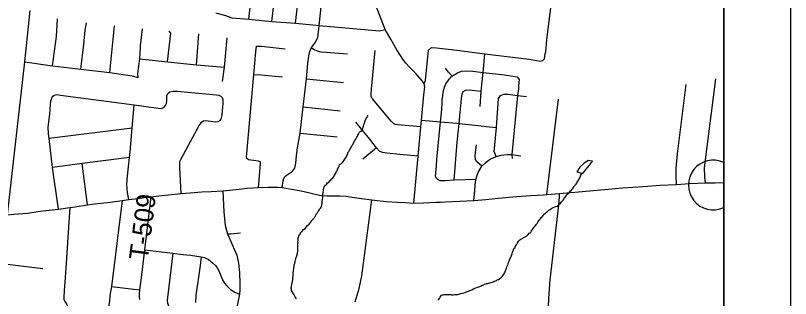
# Model space of a CAD drawing. Extents: x 0 to 34, y 0 to 22.
# Drawn here: x 7.839 to 9, y 19.132 to 19.556 of the extents above; entities that cross this region are included whole.
import ezdxf

# ---------------------------------------------------------------- set-up
doc = ezdxf.new("R2010")
doc.units = 0
for name, color, linetype in [('GM_X_Corporation', 7, 'Continuous'), ('GM_X_County_Road', 7, 'Continuous'), ('GM_X_Interstate_Shield', 7, 'Continuous'), ('GM_X_Minor_Lake', 7, 'Continuous'), ('GM_X_Minor_River', 7, 'Continuous'), ('GM_X_State_Route', 7, 'Continuous'), ('GM_X_Township_Road', 7, 'Continuous'), ('GM_X_Township_Road_Text', 7, 'Continuous'), ('GM_X_Unincorporated_Location', 7, 'Continuous'), ('SH_Cut_Line', 7, 'Continuous'), ('SH_Data', 7, 'Continuous')]:
    doc.layers.add(name, color=color, linetype=linetype)

msp = doc.modelspace()

# ---------------------------------------------------------------- linework, layer by layer
at = {"layer": 'GM_X_Corporation'}
msp.add_lwpolyline([(7.9251, 17.7431), (7.9387, 17.7522), (7.9522, 17.7555), (8.0302, 17.7465), (8.0573, 17.7488), (8.0912, 17.7555), (8.1115, 17.7488), (8.1318, 17.7363), (8.1523, 17.7617), (8.2371, 17.8671), (8.2472, 17.8785), (8.3122, 17.9597), (8.3696, 18.0308), (8.763, 18.5134), (8.8376, 18.6048), (8.8437, 18.6122), (8.9, 18.6766), (8.9, 19.9022)], dxfattribs=at)
at = {"layer": 'GM_X_County_Road'}
for points in [[(8.4359, 19.2748), (8.442, 19.3451), (8.446, 19.3889), (8.4471, 19.3989), (8.4507, 19.4371), (8.4521, 19.4487), (8.4512, 19.4538), (8.4482, 19.4581), (8.4386, 19.4689), (8.4294, 19.4786), (8.4238, 19.4846), (8.4192, 19.4907), (8.4146, 19.4977), (8.4101, 19.5046), (8.4018, 19.5195), (8.3927, 19.5349), (8.378, 19.5723)], [(7.8267, 19.2572), (7.8327, 19.3099), (7.8526, 19.4863), (7.8609, 19.5634)]]:
    msp.add_lwpolyline(points, dxfattribs=at)
at = {"layer": 'GM_X_Interstate_Shield'}
msp.add_line((8.9, 19.2681), (8.9, 19.3355), dxfattribs=at)
msp.add_arc((8.8842, 19.3018), 0.0372, 64.8961, 295.1039, dxfattribs=at)
at = {"layer": 'GM_X_Minor_Lake'}
for points in [[(8.6874, 19.3196), (8.689, 19.3193), (8.6933, 19.3252), (8.6989, 19.3316), (8.7034, 19.3378), (8.6968, 19.3385), (8.6905, 19.334), (8.6845, 19.3288)], [(8.6845, 19.3288), (8.6801, 19.3218), (8.6874, 19.3196)]]:
    msp.add_lwpolyline(points, dxfattribs=at)
at = {"layer": 'GM_X_Minor_River'}
for points in [[(8.3332, 19.3419), (8.3342, 19.3436), (8.3354, 19.3459), (8.3366, 19.3485), (8.337, 19.3508), (8.3382, 19.3519), (8.3394, 19.3539), (8.3405, 19.3556), (8.3414, 19.3577), (8.3422, 19.359), (8.3435, 19.3614), (8.3447, 19.3631), (8.3453, 19.3644), (8.3459, 19.3659), (8.3471, 19.3678), (8.3477, 19.3691), (8.3487, 19.3704), (8.3491, 19.3717), (8.3501, 19.3734), (8.3513, 19.375), (8.3519, 19.3765), (8.3529, 19.378), (8.3535, 19.3792), (8.3543, 19.3808), (8.3553, 19.382), (8.3576, 19.3834), (8.3586, 19.3853), (8.3594, 19.387), (8.3598, 19.3887), (8.3604, 19.3898), (8.3606, 19.3919), (8.3614, 19.3934), (8.3615, 19.3947), (8.3629, 19.3981), (8.3639, 19.4005), (8.3643, 19.4016), (8.3655, 19.4033), (8.3661, 19.4048), (8.3671, 19.4063)], [(8.2521, 19.1478), (8.2523, 19.1489), (8.2524, 19.1501), (8.253, 19.1523), (8.2532, 19.155), (8.2537, 19.1565), (8.2542, 19.1612), (8.2546, 19.1633), (8.2548, 19.1655), (8.2551, 19.1701), (8.2554, 19.1725), (8.2556, 19.1737), (8.2559, 19.1765), (8.2561, 19.1776), (8.2564, 19.1803), (8.2566, 19.1818), (8.2568, 19.1829), (8.2572, 19.1843), (8.2577, 19.1865), (8.2581, 19.1876), (8.2585, 19.1895), (8.2587, 19.1907), (8.2591, 19.192), (8.2593, 19.1933), (8.2602, 19.1956), (8.2612, 19.1993), (8.2616, 19.201), (8.2617, 19.2022), (8.2619, 19.204), (8.2618, 19.2069), (8.2619, 19.2126), (8.2621, 19.2139), (8.2622, 19.2154), (8.262, 19.2175), (8.2623, 19.2186), (8.2625, 19.222), (8.2628, 19.2236), (8.264, 19.2269), (8.2652, 19.2279), (8.266, 19.2295), (8.2666, 19.2309), (8.2679, 19.232), (8.2705, 19.2353), (8.2728, 19.2368), (8.2743, 19.2384), (8.2763, 19.2412), (8.2788, 19.2432), (8.2812, 19.246), (8.2818, 19.2471), (8.2826, 19.2485), (8.2849, 19.2505), (8.2853, 19.2518), (8.2871, 19.2535), (8.2877, 19.2548), (8.2895, 19.2581), (8.291, 19.2598), (8.292, 19.2615), (8.2928, 19.2628), (8.2938, 19.2639), (8.294, 19.265), (8.2958, 19.2669), (8.2966, 19.2688), (8.2972, 19.2699), (8.2976, 19.2716), (8.2978, 19.2731), (8.2981, 19.2748), (8.2983, 19.2771), (8.2988, 19.2805), (8.2992, 19.2825), (8.2994, 19.2844), (8.2995, 19.2882), (8.2998, 19.2907), (8.3001, 19.2945), (8.3009, 19.2978), (8.3015, 19.2992), (8.3033, 19.3018), (8.3046, 19.3027), (8.3064, 19.3049), (8.3089, 19.3066), (8.3093, 19.3079), (8.3107, 19.3088), (8.3126, 19.311), (8.3138, 19.3117), (8.3146, 19.3132), (8.3162, 19.3153), (8.3166, 19.3166), (8.3189, 19.3194), (8.32, 19.3226), (8.3211, 19.3242), (8.3212, 19.3254), (8.3222, 19.3269), (8.3232, 19.3289), (8.3238, 19.3301), (8.3242, 19.3319), (8.3255, 19.333), (8.3275, 19.3343), (8.3288, 19.3356), (8.33, 19.3371), (8.3314, 19.3391), (8.3324, 19.3405), (8.3332, 19.3419)], [(8.6727, 19.2957), (8.6741, 19.2968), (8.6748, 19.2979), (8.6754, 19.2994), (8.678, 19.302), (8.6788, 19.3033), (8.6799, 19.3046), (8.6806, 19.3061), (8.6815, 19.3078), (8.6829, 19.3095), (8.6835, 19.3111), (8.6845, 19.3126), (8.6851, 19.3138), (8.6855, 19.3153), (8.6859, 19.3164), (8.6867, 19.3183), (8.6874, 19.3196)], [(8.5271, 19.147), (8.5286, 19.1474), (8.5311, 19.1486), (8.533, 19.149), (8.5344, 19.1497), (8.5365, 19.1508), (8.5378, 19.1515), (8.539, 19.1516), (8.5403, 19.152), (8.5417, 19.1529), (8.5438, 19.1534), (8.5451, 19.154), (8.5466, 19.1543), (8.5508, 19.1557), (8.5528, 19.1562), (8.5545, 19.1567), (8.556, 19.1576), (8.5579, 19.1582), (8.5593, 19.1587), (8.5606, 19.1596), (8.5623, 19.1601), (8.5639, 19.161), (8.5651, 19.162), (8.5668, 19.1636), (8.5684, 19.1653), (8.5699, 19.1673), (8.5709, 19.1688), (8.5717, 19.1699), (8.5727, 19.1714), (8.5731, 19.1729), (8.5741, 19.1758), (8.5747, 19.1773), (8.575, 19.179), (8.5756, 19.1801), (8.577, 19.1833), (8.5772, 19.1848), (8.5784, 19.1878), (8.5796, 19.1906), (8.5799, 19.1917), (8.5813, 19.1949), (8.5823, 19.1968), (8.5829, 19.1992), (8.5833, 19.2009), (8.5847, 19.2032), (8.5857, 19.2064), (8.5873, 19.2082), (8.5875, 19.2095), (8.5893, 19.2122), (8.5905, 19.2142), (8.5909, 19.2153), (8.5927, 19.2176), (8.5946, 19.2198), (8.5962, 19.2205), (8.5987, 19.2218), (8.6002, 19.2229), (8.6017, 19.2234), (8.6052, 19.2256), (8.6072, 19.2274), (8.6085, 19.2295), (8.6101, 19.2302), (8.6113, 19.2317), (8.6122, 19.2332), (8.6136, 19.235), (8.6156, 19.238), (8.6162, 19.2391), (8.6183, 19.2417), (8.6193, 19.2429), (8.6203, 19.2443), (8.6219, 19.2471), (8.6229, 19.2488), (8.6241, 19.2496), (8.6254, 19.251), (8.627, 19.2535), (8.6284, 19.2546), (8.6295, 19.2559), (8.6311, 19.2579), (8.633, 19.2594), (8.6334, 19.2607), (8.6361, 19.2619), (8.6381, 19.2642), (8.64, 19.2651), (8.6423, 19.2671), (8.6445, 19.268), (8.6471, 19.2692), (8.6502, 19.2703), (8.6518, 19.2712), (8.6535, 19.2729), (8.6547, 19.2736), (8.6568, 19.2764), (8.6584, 19.2779), (8.6594, 19.279), (8.6607, 19.281), (8.6615, 19.2823), (8.6623, 19.2838), (8.6641, 19.2855), (8.6651, 19.2874), (8.6676, 19.2898), (8.6688, 19.2912), (8.6698, 19.2924), (8.6713, 19.2938), (8.6727, 19.2957)], [(8.2597, 19.1313), (8.2589, 19.1326), (8.258, 19.134), (8.2562, 19.1371), (8.2555, 19.1384), (8.2546, 19.1399), (8.2538, 19.1411), (8.2526, 19.1438), (8.2522, 19.1449), (8.2521, 19.1466), (8.2521, 19.1478)], [(8.4723, 19.1293), (8.4739, 19.1317), (8.4753, 19.1336), (8.4772, 19.1364), (8.4784, 19.1369), (8.4797, 19.1373), (8.4813, 19.1376), (8.4888, 19.1374), (8.4909, 19.1375), (8.4923, 19.1373), (8.4945, 19.1373), (8.4964, 19.1374), (8.4989, 19.1375), (8.5014, 19.1378), (8.5033, 19.1382), (8.5046, 19.1385), (8.5062, 19.1389), (8.5087, 19.1395), (8.5106, 19.1403), (8.5125, 19.1408), (8.5154, 19.1422), (8.5177, 19.1427), (8.5194, 19.1434), (8.5209, 19.1443), (8.5226, 19.1447), (8.5253, 19.1459), (8.5271, 19.147)]]:
    msp.add_lwpolyline(points, dxfattribs=at)
at = {"layer": 'GM_X_State_Route'}
for points in [[(7.8725, 19.2619), (7.8802, 19.2629), (7.9033, 19.2654), (7.9201, 19.2682), (7.9284, 19.2692), (7.9466, 19.2719), (7.9574, 19.2734), (7.9808, 19.2763), (7.9985, 19.2788), (8.0086, 19.2801), (8.0224, 19.2816), (8.0318, 19.2831), (8.0418, 19.2842), (8.0537, 19.2855), (8.068, 19.2869), (8.0867, 19.2889), (8.1003, 19.2901), (8.118, 19.2914), (8.132, 19.2922), (8.1497, 19.2931), (8.1739, 19.2956), (8.1857, 19.2971), (8.2031, 19.2982), (8.2175, 19.2985), (8.2324, 19.2985), (8.2384, 19.2982), (8.2494, 19.2962)], [(8.63, 19.2873), (8.635, 19.2876), (8.654, 19.2891), (8.6822, 19.2917), (8.7211, 19.2953), (8.7484, 19.2975), (8.7793, 19.2996), (8.8045, 19.3014), (8.8294, 19.3028), (8.8489, 19.304), (8.8724, 19.3053), (8.887, 19.3053), (8.9, 19.3055)], [(8.2494, 19.2962), (8.2671, 19.293), (8.2796, 19.2902), (8.2897, 19.2874), (8.2968, 19.2861), (8.3057, 19.2856), (8.3147, 19.2856), (8.325, 19.2857), (8.3345, 19.2849), (8.34, 19.2843), (8.3573, 19.2816), (8.3728, 19.2798), (8.3807, 19.2787), (8.3946, 19.2773), (8.411, 19.276), (8.4234, 19.2754), (8.4359, 19.2748), (8.4501, 19.2749), (8.4692, 19.276), (8.4756, 19.2763)], [(8.4756, 19.2763), (8.483, 19.2767), (8.5046, 19.2776), (8.5254, 19.2785), (8.5433, 19.2801), (8.5625, 19.2822), (8.5896, 19.2846), (8.6108, 19.2859), (8.63, 19.2873)], [(7.8267, 19.2572), (7.8363, 19.258), (7.8567, 19.2598), (7.8725, 19.2619)]]:
    msp.add_lwpolyline(points, dxfattribs=at)
at = {"layer": 'GM_X_Township_Road'}
for p, q in [((7.9801, 19.4704), (7.9873, 19.5407)), ((8.11, 19.4821), (8.1137, 19.5283)), ((8.635, 19.2876), (8.6522, 19.4307)), ((8.27, 19.4188), (8.3252, 19.4131)), ((8.0136, 19.3871), (7.8892, 19.3713)), ((8.5439, 19.3897), (8.5593, 19.388)), ((8.2653, 19.3795), (8.3208, 19.374)), ((8.3797, 19.3578), (8.359, 19.3404)), ((7.9466, 19.2719), (7.9386, 19.334)), ((7.8184, 19.1841), (7.8796, 19.1765)), ((7.9826, 19.1496), (8.0248, 19.1448))]:
    msp.add_line(p, q, dxfattribs=at)
for points in [[(8.1882, 19.5505), (8.1993, 19.6486), (8.2049, 19.6949), (8.206, 19.7116), (8.2084, 19.7329), (8.2086, 19.7363), (8.2082, 19.74), (8.2074, 19.7433), (8.2051, 19.7498), (8.2006, 19.7569), (8.1979, 19.7598), (8.192, 19.7645), (8.1889, 19.7662), (8.1837, 19.7684), (8.1829, 19.7685), (8.1777, 19.7696), (8.1754, 19.7696), (8.1547, 19.77), (8.1473, 19.7709), (8.1368, 19.7721), (8.1197, 19.7753), (8.104, 19.7765), (8.066, 19.7783)], [(8.2228, 19.5469), (8.2351, 19.6467), (8.2363, 19.6604)], [(8.2583, 19.5444), (8.2698, 19.6431), (8.2712, 19.6569)], [(8.2884, 19.5162), (8.2916, 19.5236), (8.293, 19.5309), (8.2936, 19.541), (8.3045, 19.6389), (8.3056, 19.6509)], [(8.6326, 19.4984), (8.6332, 19.5014), (8.6351, 19.5194), (8.6416, 19.5718), (8.6466, 19.6145)], [(8.1392, 19.5599), (8.1412, 19.5596), (8.1534, 19.5561), (8.1629, 19.5525), (8.1882, 19.5505), (8.2228, 19.5469), (8.2583, 19.5444), (8.2893, 19.5414), (8.2936, 19.541), (8.384, 19.5328), (8.3927, 19.5349)], [(7.8943, 19.4804), (7.9002, 19.5245), (7.9013, 19.5413), (7.9018, 19.5509)], [(7.9366, 19.4754), (7.9414, 19.5124), (7.9433, 19.5339), (7.9451, 19.5448)], [(8.0261, 19.5078), (8.0263, 19.5107), (8.0291, 19.5361)], [(8.0668, 19.4866), (8.0718, 19.5297), (8.0693, 19.5323)], [(8.1489, 19.457), (8.1518, 19.4786), (8.156, 19.5223)], [(8.0228, 19.4632), (8.0223, 19.4691), (8.025, 19.4908), (8.0261, 19.5078)], [(8.199, 19.3381), (8.1877, 19.3397), (8.1856, 19.3415), (8.1849, 19.3435), (8.1961, 19.4677), (8.1988, 19.5014), (8.2001, 19.5099)], [(8.2001, 19.5099), (8.2075, 19.5098), (8.2431, 19.5061)], [(8.2384, 19.2982), (8.2399, 19.3083), (8.2407, 19.3114), (8.2428, 19.315), (8.2532, 19.322), (8.2573, 19.3271), (8.2587, 19.3345), (8.2597, 19.3462), (8.2615, 19.3578), (8.2653, 19.3795), (8.27, 19.4188), (8.2746, 19.4611), (8.2769, 19.4838), (8.2783, 19.495), (8.2789, 19.4984), (8.2804, 19.5035), (8.2823, 19.5082), (8.2884, 19.5162)], [(8.2823, 19.5082), (8.2852, 19.5056), (8.2908, 19.503), (8.2961, 19.5015), (8.3045, 19.5011), (8.3361, 19.4984)], [(8.4512, 19.4538), (8.453, 19.4587), (8.4578, 19.5039), (8.462, 19.508), (8.4696, 19.5075), (8.5003, 19.5039), (8.5422, 19.4987), (8.6086, 19.4903), (8.6249, 19.4877), (8.6287, 19.4884), (8.6313, 19.491), (8.6326, 19.4984)], [(8.446, 19.3889), (8.4111, 19.3918), (8.4081, 19.3924), (8.4068, 19.3928), (8.4051, 19.394), (8.4019, 19.3976), (8.3739, 19.4312), (8.3726, 19.4329), (8.3719, 19.4342), (8.3715, 19.4386), (8.3722, 19.4454), (8.3778, 19.5035)], [(8.5351, 19.4194), (8.5367, 19.4423), (8.5394, 19.4707), (8.5422, 19.4987)], [(7.8526, 19.4863), (7.8943, 19.4804), (7.9366, 19.4754), (7.9801, 19.4704), (8.0134, 19.4656), (8.0228, 19.4632)], [(8.025, 19.4908), (8.0668, 19.4866), (8.11, 19.4821), (8.1518, 19.4786)], [(8.5286, 19.31), (8.4962, 19.309), (8.4825, 19.3081), (8.4745, 19.308), (8.4699, 19.3113), (8.4681, 19.3147), (8.4684, 19.3202), (8.4697, 19.3308), (8.47, 19.3401), (8.4754, 19.3964), (8.4776, 19.4149), (8.4779, 19.4249), (8.4783, 19.429), (8.4791, 19.4354), (8.4798, 19.4414), (8.4816, 19.4487), (8.4837, 19.4533), (8.4865, 19.4575), (8.4887, 19.4604), (8.4905, 19.4624), (8.4928, 19.4648), (8.5013, 19.4701), (8.5073, 19.4724), (8.515, 19.4731), (8.524, 19.4727), (8.5394, 19.4707)], [(8.4928, 19.4648), (8.4918, 19.467), (8.4876, 19.471), (8.4831, 19.477)], [(8.1961, 19.4677), (8.2062, 19.4669), (8.2389, 19.4638)], [(8.2746, 19.4611), (8.305, 19.458), (8.3301, 19.4554)], [(8.5394, 19.4707), (8.5717, 19.467), (8.5838, 19.4649), (8.5905, 19.4638), (8.5934, 19.4598), (8.5926, 19.4507), (8.5923, 19.4456)], [(8.8294, 19.3028), (8.8289, 19.3158), (8.8288, 19.3272), (8.8306, 19.3486), (8.8435, 19.4526)], [(8.8724, 19.3053), (8.8716, 19.3143), (8.8711, 19.3278), (8.8879, 19.4608)], [(7.9033, 19.2654), (7.8944, 19.3281), (7.8892, 19.3713), (7.8883, 19.3783), (7.8877, 19.3887), (7.8901, 19.4082), (7.8912, 19.4222), (7.8919, 19.4278), (7.8931, 19.4315), (7.8939, 19.434), (7.897, 19.4364), (7.901, 19.4373), (7.9062, 19.4366), (8.0167, 19.4222), (8.0524, 19.4168), (8.057, 19.4167), (8.0613, 19.418), (8.0636, 19.4211), (8.0649, 19.4238), (8.0657, 19.4279), (8.0656, 19.432), (8.0655, 19.4355), (8.067, 19.4391), (8.07, 19.4414), (8.0745, 19.4425), (8.0809, 19.4425), (8.1398, 19.437), (8.1437, 19.4363), (8.1464, 19.4349), (8.1485, 19.4328), (8.1493, 19.4295), (8.1493, 19.4242), (8.1478, 19.4073), (8.1469, 19.4018), (8.1454, 19.3985), (8.142, 19.3964), (8.1391, 19.396), (8.1346, 19.3966), (8.1242, 19.3978), (8.1206, 19.3974), (8.1167, 19.395), (8.1139, 19.3913), (8.0867, 19.3404), (8.0848, 19.3364), (8.0846, 19.3342), (8.0846, 19.3281), (8.0867, 19.2889)], [(8.4962, 19.309), (8.5007, 19.3661), (8.5035, 19.3939), (8.5047, 19.4053), (8.5066, 19.4254), (8.5072, 19.4319), (8.5079, 19.4378), (8.5098, 19.4418), (8.5132, 19.4439), (8.5195, 19.4443), (8.5263, 19.4434), (8.5367, 19.4423)], [(8.5589, 19.3447), (8.5561, 19.352), (8.557, 19.3613), (8.5593, 19.388), (8.5626, 19.4314), (8.5655, 19.4358), (8.5706, 19.438), (8.5772, 19.4382), (8.5912, 19.4358), (8.6046, 19.4347)], [(8.5923, 19.4456), (8.5921, 19.4426), (8.5912, 19.4358), (8.5827, 19.3474), (8.5829, 19.3417)], [(8.0086, 19.2801), (8.0066, 19.2906), (8.0058, 19.3025), (8.0065, 19.3152), (8.0096, 19.3431), (8.0104, 19.3516), (8.0136, 19.3871), (8.0167, 19.4222)], [(8.442, 19.3451), (8.4147, 19.3478), (8.3951, 19.3496), (8.3886, 19.3505), (8.3841, 19.3528), (8.3797, 19.3578), (8.3698, 19.3707), (8.3487, 19.3962)], [(8.4471, 19.3989), (8.4754, 19.3964), (8.4999, 19.3943), (8.5035, 19.3939), (8.5408, 19.3901), (8.5439, 19.3897)], [(8.5376, 19.3299), (8.5341, 19.3332), (8.5298, 19.3364), (8.5281, 19.3402), (8.5276, 19.3454), (8.5281, 19.3506), (8.5293, 19.362)], [(8.5254, 19.2785), (8.5269, 19.293), (8.5277, 19.3015), (8.5286, 19.31), (8.5305, 19.3166), (8.5324, 19.3216), (8.5376, 19.3299), (8.5428, 19.3351), (8.5468, 19.3385), (8.5501, 19.3406), (8.5589, 19.3447), (8.5667, 19.3467), (8.5705, 19.3473), (8.5759, 19.3477), (8.5827, 19.3474), (8.5962, 19.3454)], [(8.0096, 19.3431), (7.9386, 19.334), (7.8944, 19.3281)], [(8.2031, 19.2982), (8.2057, 19.3337), (8.2058, 19.3365), (8.2028, 19.3377), (8.199, 19.3381)], [(8.1497, 19.2931), (8.1511, 19.2617), (8.1529, 19.241), (8.1564, 19.2286), (8.1666, 19.2057), (8.1706, 19.1967), (8.172, 19.1894), (8.1731, 19.1845), (8.1747, 19.1708), (8.1749, 19.1543), (8.1752, 19.1502), (8.175, 19.1445), (8.1747, 19.1383), (8.1657, 19.0932), (8.1643, 19.0871), (8.1634, 19.0836), (8.1574, 19.0675), (8.1558, 19.0635), (8.1533, 19.0607), (8.1505, 19.0575), (8.1467, 19.0549), (8.1381, 19.0508)], [(8.6381, 19.1323), (8.6399, 19.1595), (8.6531, 19.2715), (8.6541, 19.2839), (8.654, 19.2891)], [(7.9985, 19.2788), (7.9826, 19.1496), (7.9803, 19.136), (7.9802, 19.1355)], [(8.0418, 19.2842), (8.0323, 19.2047), (8.0275, 19.1673), (8.0267, 19.1591), (8.0248, 19.1448), (8.0241, 19.1385), (8.0241, 19.1346), (8.0244, 19.1301)], [(8.3478, 19.1265), (8.3537, 19.1465), (8.3575, 19.1656), (8.3728, 19.2798)], [(7.9201, 19.2682), (7.9195, 19.2538), (7.9141, 19.1769), (7.9127, 19.1562), (7.9118, 19.1435), (7.9112, 19.1336), (7.9114, 19.1301), (7.9127, 19.1273), (7.9153, 19.1234), (7.9165, 19.1212), (7.9169, 19.1189), (7.9164, 19.1139)], [(8.1564, 19.2286), (8.1615, 19.2286), (8.176, 19.23)], [(8.0323, 19.2047), (8.0745, 19.1996), (8.0903, 19.1976), (8.1009, 19.1967), (8.1169, 19.1939), (8.1219, 19.1929)], [(8.0745, 19.1996), (8.0664, 19.133), (8.0663, 19.1283), (8.0664, 19.1251), (8.0674, 19.1219), (8.0693, 19.1144), (8.0723, 19.1047), (8.073, 19.1014), (8.0741, 19.0972), (8.0746, 19.0928), (8.0742, 19.0879), (8.0736, 19.081), (8.072, 19.0667), (8.0664, 19.009), (8.0542, 18.8868)], [(8.1169, 19.1939), (8.1153, 19.181), (8.109, 19.1361), (8.1087, 19.1257)], [(8.1219, 19.1929), (8.1224, 19.1928), (8.1274, 19.1904), (8.1341, 19.185), (8.1384, 19.181), (8.141, 19.1777), (8.1436, 19.1731), (8.1469, 19.1647), (8.1489, 19.1594), (8.1521, 19.1545), (8.1555, 19.1506), (8.1611, 19.1453), (8.1677, 19.1412), (8.1747, 19.1383)], [(7.9802, 19.1355), (7.9797, 19.1278), (7.9787, 19.1225), (7.978, 19.1177), (7.9778, 19.1127), (7.9764, 19.1077)], [(8.6009, 18.8058), (8.6093, 18.8781), (8.6142, 18.9092), (8.6226, 18.984), (8.6303, 19.0571), (8.6378, 19.1275), (8.6381, 19.1323)]]:
    msp.add_lwpolyline(points, dxfattribs=at)
at = {"layer": 'GM_X_Unincorporated_Location'}
msp.add_line((8.8842, 19.3018), (8.8842, 19.3018), dxfattribs=at)
at = {"layer": 'SH_Cut_Line'}
msp.add_lwpolyline([(8.9, 14.1), (8.9, 20.9)], dxfattribs=at)
at = {"layer": 'SH_Data'}
for p, q in [((9, 21), (9, 14)), ((8.9, 20.9), (8.9, 14.1))]:
    msp.add_line(p, q, dxfattribs=at)

# ---------------------------------------------------------------- texts
at = {"layer": 'GM_X_Township_Road_Text'}
msp.add_text('T-509', height=0.02841, rotation=82.701, dxfattribs=at).set_placement((8.0369, 19.1879))

doc.saveas('drawing.dxf')
